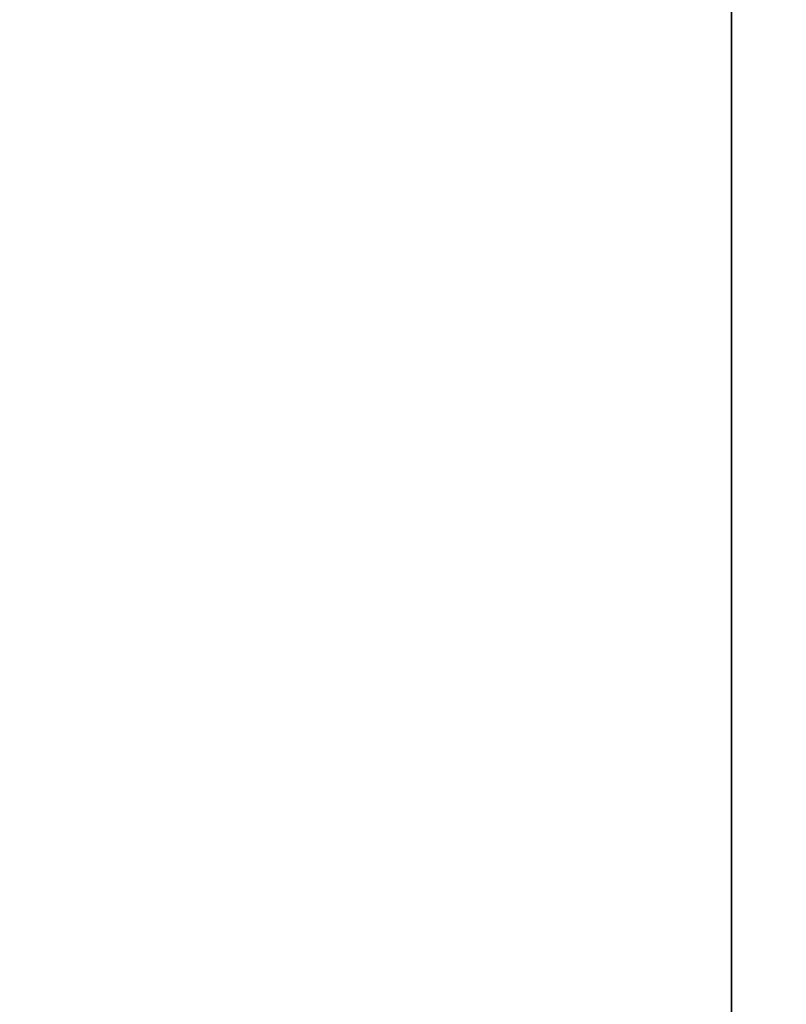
# Model space of a CAD drawing. Extents: x -4.8 to 55.9, y -3 to 25.9.
# Tile 412 of 656: x 20.268 to 20.41, y 2.374 to 2.556. Entities that reach past the tile are written whole.
import ezdxf

# ---------------------------------------------------------------- set-up
doc = ezdxf.new("R2010")
doc.units = 0

# ---------------------------------------------------------------- blocks, each defined once
blk = doc.blocks.new('Box-638355a3-c890-4fd0-b728-b39c41c250b5')
at = {"color": 253, "linetype": 'Continuous', "true_color": 0xa0a0a0, "transparency": 33554687}
mesh = blk.add_polyface(dxfattribs=at)
corners = [(0, 0), (54, 0), (54, 24), (0, 24), (0, 0, 0.01), (54, 0, 0.01), (54, 24, 0.01), (0, 24, 0.01)]
mesh.append_faces([[corners[k] for k in face] for face in [(0, 1, 2, 3), (4, 5, 6, 7), (0, 1, 5, 4), (1, 2, 6, 5), (2, 3, 7, 6), (3, 0, 4, 7)]], dxfattribs={"color": 253})
blk = doc.blocks.new('Box-07747896-d056-4941-b30d-9d22ee5c5ea8')
at = {"color": 253, "linetype": 'Continuous', "true_color": 0xa0a0a0, "transparency": 33554687}
mesh = blk.add_polyface(dxfattribs=at)
corners = [(0, 0), (54, 0), (54, 24), (0, 24), (0, 0, 0.01), (54, 0, 0.01), (54, 24, 0.01), (0, 24, 0.01)]
mesh.append_faces([[corners[k] for k in face] for face in [(0, 1, 2, 3), (4, 5, 6, 7), (0, 1, 5, 4), (1, 2, 6, 5), (2, 3, 7, 6), (3, 0, 4, 7)]], dxfattribs={"color": 253})
blk = doc.blocks.new('8e6bfa97-ff45-4f4a-9ec3-150c76c71b82')
at = {"linetype": 'Continuous', "transparency": 33554687}
for name, p in [('Box-638355a3-c890-4fd0-b728-b39c41c250b5', (0, 0)), ('Box-07747896-d056-4941-b30d-9d22ee5c5ea8', (0, 0, 20.99))]:
    blk.add_blockref(name, p, dxfattribs=at)
blk = doc.blocks.new('CoilBox-7c468dd6-1e64-4828-8ac0-1202d16b9501')
at = {"color": 251, "linetype": 'Continuous', "true_color": 0x5b5b5b, "transparency": 33554687}
mesh = blk.add_polyface(dxfattribs=at)
corners = [(0, 0), (32, 0), (32, 2), (0, 2), (0, 0, 20.06), (32, 0, 20.06), (32, 2, 20.06), (0, 2, 20.06)]
mesh.append_faces([[corners[k] for k in face] for face in [(0, 1, 2, 3), (4, 5, 6, 7), (0, 1, 5, 4), (1, 2, 6, 5), (2, 3, 7, 6), (3, 0, 4, 7)]], dxfattribs={"color": 251})
blk = doc.blocks.new('d4d77ecf-480a-4364-8212-91f12c60227c')
at = {"linetype": 'Continuous', "transparency": 33554687}
blk.add_blockref('CoilBox-7c468dd6-1e64-4828-8ac0-1202d16b9501', (0, 0), dxfattribs=at)
blk = doc.blocks.new('67c062c2-fe4f-4682-81bf-4f6e360278ac')
at = {"linetype": 'Continuous', "transparency": 33554687}
for name, p in [('8e6bfa97-ff45-4f4a-9ec3-150c76c71b82', (0, 0)), ('d4d77ecf-480a-4364-8212-91f12c60227c', (20.4, 1, 0.2))]:
    blk.add_blockref(name, p, dxfattribs=at)

msp = doc.modelspace()

# ---------------------------------------------------------------- block references
at = {"transparency": 33554687}
msp.add_blockref('67c062c2-fe4f-4682-81bf-4f6e360278ac', (0, 0), dxfattribs=at)

doc.saveas('drawing.dxf')
